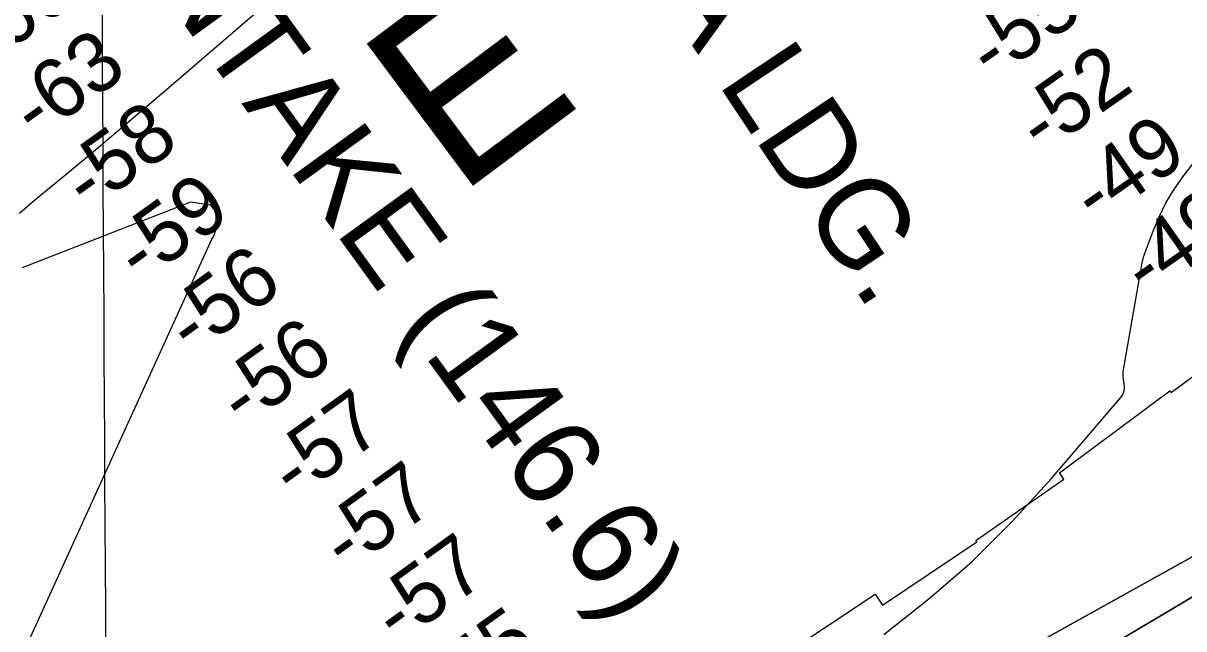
# Model space of a CAD drawing. Extents: x 3477039 to 3515015, y 546746 to 572297.
# Drawn here: x 3486406 to 3487714, y 559974 to 560657 of the extents above; entities that cross this region are included whole.
import ezdxf

# ---------------------------------------------------------------- set-up
doc = ezdxf.new("R2010")
doc.units = 0
for name, color, linetype in [('V-CHAN-NAID', 7, 'Continuous'), ('V-GRID-MAJR', 7, 'Continuous'), ('V-RIVR-IDEN', 7, 'Continuous'), ('V-RIVR-RANG', 7, 'Continuous'), ('V-RRAP-RVMT', 7, 'Continuous'), ('V-TOPO-DPTH', 7, 'Continuous'), ('V-TOPO-GNAM-IDEN', 7, 'Continuous'), ('V-TOPO-MAJR', 7, 'Continuous'), ('V-TOPO-MINR', 7, 'Continuous')]:
    doc.layers.add(name, color=color, linetype=linetype)

msp = doc.modelspace()

# ---------------------------------------------------------------- linework, layer by layer
at = {"layer": 'V-GRID-MAJR'}
msp.add_spline([(3486543.572, 552138.781), (3486509.202, 558197.813), (3486474.821, 564258.778), (3486440.44, 570319.761), (3486440.429, 570321.677)], degree=3, dxfattribs=at)
at = {"layer": 'V-RRAP-RVMT'}
for p, q in [((3487699.9960000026, 560240.4520000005), (3487768.9340000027, 560291.4810000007)), ((3487574.0600000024, 560149.7700000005), (3487698.7640000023, 560242.0920000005)), ((3487698.7640000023, 560242.0920000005), (3487699.9960000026, 560240.4520000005)), ((3487579.2350000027, 560142.7820000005), (3487574.0600000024, 560149.7700000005)), ((3487479.7510000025, 560073.7540000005), (3487579.2350000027, 560142.7820000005)), ((3487374.7420000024, 560000.7270000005), (3487480.9030000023, 560072.1070000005)), ((3487480.9030000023, 560072.1070000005), (3487479.7510000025, 560073.7540000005)), ((3487237.161000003, 559927.4090000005), (3487366.5400000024, 560013.1200000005)), ((3487366.5400000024, 560013.1200000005), (3487374.7420000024, 560000.7270000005))]:
    msp.add_line(p, q, dxfattribs=at)
at = {"layer": 'V-TOPO-DPTH'}
for points in [[(3486391.2241296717, 559143.3262592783), (3486468.497421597, 559204.6868903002), (3486510.291660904, 559237.9195274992), (3486552.056624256, 559271.1888668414), (3486593.777673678, 559304.513259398), (3486635.4694471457, 559337.8743540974), (3487105.585093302, 559711.1648906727), (3487108.3250457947, 559712.9829629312), (3487757.706327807, 560074.0808578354), (3487793.1518292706, 560094.6296386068), (3487828.4430379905, 560115.4480888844), (3487883.1947198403, 560148.1675560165), (3487890.9615841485, 560152.8806799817), (3487898.6848012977, 560157.6632338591), (3487906.3425477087, 560162.5499326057), (3487913.95664696, 560167.5060612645), (3488198.892963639, 560355.7343682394), (3488281.040737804, 560410.3228656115), (3488362.988450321, 560465.208316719), (3488444.6360703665, 560520.53919843), (3488526.0836287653, 560576.1670338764)], [(3488526.0836287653, 560576.1670338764), (3488444.6360703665, 560520.53919843), (3488362.988450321, 560465.208316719), (3488281.040737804, 560410.3228656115), (3488198.892963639, 560355.7343682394), (3487913.95664696, 560167.5060612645), (3487906.3425477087, 560162.5499326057), (3487898.6848012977, 560157.6632338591), (3487890.9615841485, 560152.8806799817), (3487883.1947198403, 560148.1675560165), (3487828.4430379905, 560115.4480888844), (3487793.1518292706, 560094.6296386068), (3487757.706327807, 560074.0808578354), (3487108.3250457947, 559712.9829629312), (3487105.585093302, 559711.1648906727), (3486635.4694471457, 559337.8743540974), (3486593.777673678, 559304.513259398), (3486552.056624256, 559271.1888668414), (3486510.291660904, 559237.9195274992), (3486468.497421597, 559204.6868903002), (3486391.2241296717, 559143.3262592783)], [(3486400.800275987, 559116.0094912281), (3486412.3829697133, 559124.6457191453), (3486518.984747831, 559204.7175114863), (3486583.95526843, 559253.2722351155), (3486649.0819567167, 559301.6155019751), (3486714.442896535, 559349.64158368), (3486779.960004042, 559397.4562086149), (3487103.811634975, 559632.5999547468), (3487121.685966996, 559645.2710212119), (3487139.744680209, 559657.6668327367), (3487158.0799652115, 559669.6497618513), (3487176.599631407, 559681.3574360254), (3487331.3576115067, 559776.7512799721), (3487920.2699846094, 560126.6661962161), (3487944.205720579, 560141.536821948), (3487968.009482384, 560156.6230969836), (3488170.9828857, 560287.1857903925), (3488262.297613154, 560346.6019265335), (3488353.190035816, 560406.650071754), (3488443.449001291, 560467.6462305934), (3488533.285661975, 560529.2743985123)], [(3488533.285661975, 560529.2743985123), (3488443.449001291, 560467.6462305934), (3488353.190035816, 560406.650071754), (3488262.297613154, 560346.6019265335), (3488170.9828857, 560287.1857903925), (3487968.009482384, 560156.6230969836), (3487944.205720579, 560141.536821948), (3487920.2699846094, 560126.6661962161), (3487331.3576115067, 559776.7512799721), (3487176.599631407, 559681.3574360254), (3487158.0799652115, 559669.6497618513), (3487139.744680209, 559657.6668327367), (3487121.685966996, 559645.2710212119), (3487103.811634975, 559632.5999547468), (3486779.960004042, 559397.4562086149), (3486714.442896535, 559349.64158368), (3486649.0819567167, 559301.6155019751), (3486583.95526843, 559253.2722351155), (3486518.984747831, 559204.7175114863), (3486412.3829697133, 559124.6457191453), (3486400.800275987, 559116.0094912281)]]:
    msp.add_lwpolyline(points, dxfattribs=at)
at = {"layer": 'V-TOPO-MAJR'}
msp.add_lwpolyline([(3487376.1862655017, 559967.834717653), (3487426.9300596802, 560007.7978726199), (3487475.6419616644, 560049.9503642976), (3487521.3060253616, 560095.386861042), (3487564.9381968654, 560143.0126944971), (3487643.255156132, 560234.7174221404), (3487645.51736598, 560238.3153916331), (3487647.034503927, 560242.0956516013), (3487647.4340340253, 560246.1493472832), (3487647.0884922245, 560250.3853334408), (3487646.34854729, 560254.7926528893), (3487645.9645044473, 560259.2093945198), (3487646.1143147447, 560263.6402694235), (3487646.6200271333, 560268.0805665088), (3487665.5339102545, 560375.6900476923), (3487666.2720638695, 560380.1122943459), (3487666.610696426, 560382.3282308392), (3487667.314743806, 560386.7496088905), (3487668.39345182, 560391.0765422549), (3487669.091522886, 560393.200440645), (3487679.6330926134, 560422.1665654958), (3487686.390465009, 560438.3606933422), (3487694.088979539, 560454.0374666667), (3487703.199207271, 560468.9382082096), (3487713.2505771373, 560483.3215952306), (3487739.1957852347, 560517.0143670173)], dxfattribs=at)
at = {"layer": 'V-TOPO-MINR'}
for points in [[(3486401.94102003, 560442.5708395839), (3486418.7349411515, 560457.0991258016), (3486452.090568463, 560484.5808948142), (3486482.4849920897, 560509.7886079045), (3486512.76958903, 560535.1267275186), (3486542.889445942, 560560.6604569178), (3486572.899476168, 560586.3245928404), (3486843.7896158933, 560819.5088824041)], [(3486391.2241296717, 559143.3262592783), (3486468.497421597, 559204.6868903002), (3486510.291660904, 559237.9195274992), (3486552.056624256, 559271.1888668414), (3486593.777673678, 559304.513259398), (3486635.4694471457, 559337.8743540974), (3487105.585093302, 559711.1648906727), (3487108.3250457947, 559712.9829629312), (3487757.706327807, 560074.0808578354), (3487793.1518292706, 560094.6296386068), (3487828.4430379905, 560115.4480888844), (3487883.1947198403, 560148.1675560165), (3487890.9615841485, 560152.8806799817), (3487898.6848012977, 560157.6632338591), (3487906.3425477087, 560162.5499326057), (3487913.95664696, 560167.5060612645), (3488198.892963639, 560355.7343682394), (3488281.040737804, 560410.3228656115), (3488362.988450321, 560465.208316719), (3488444.6360703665, 560520.53919843), (3488526.0836287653, 560576.1670338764)], [(3486400.800275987, 559116.0094912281), (3486412.3829697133, 559124.6457191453), (3486518.984747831, 559204.7175114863), (3486583.95526843, 559253.2722351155), (3486649.0819567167, 559301.6155019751), (3486714.442896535, 559349.64158368), (3486779.960004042, 559397.4562086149), (3487103.811634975, 559632.5999547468), (3487121.685966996, 559645.2710212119), (3487139.744680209, 559657.6668327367), (3487158.0799652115, 559669.6497618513), (3487176.599631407, 559681.3574360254), (3487331.3576115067, 559776.7512799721), (3487920.2699846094, 560126.6661962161), (3487944.205720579, 560141.536821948), (3487968.009482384, 560156.6230969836), (3488170.9828857, 560287.1857903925), (3488262.297613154, 560346.6019265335), (3488353.190035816, 560406.650071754), (3488443.449001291, 560467.6462305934), (3488533.285661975, 560529.2743985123)], [(3486283.457575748, 559678.4312143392), (3486618.5511452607, 560413.3535138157), (3486620.969023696, 560416.4633805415), (3486627.765354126, 560438.8328969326), (3486617.5072774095, 560451.4388382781), (3486594.6509065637, 560454.926421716), (3486404.6887916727, 560381.0563757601)]]:
    msp.add_lwpolyline(points, dxfattribs=at)

# ---------------------------------------------------------------- texts
at = {"layer": 'V-CHAN-NAID'}
msp.add_text('GRAMERCY INTAKE (146.6)', height=100.00000200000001, rotation=305.96759199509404, dxfattribs=at).set_placement((3486049.4246556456, 561396.1467468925))
at = {"layer": 'V-RIVR-IDEN'}
msp.add_text('E', height=199.99959800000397, rotation=36.77180055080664, dxfattribs=at).set_placement((3486895.4371710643, 560460.1250533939))
at = {"layer": 'V-RIVR-RANG'}
for s, rotation, p in [('-60', 35.6886111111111, (3486364.2617422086, 560607.0452238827)), ('-55', 34.95122222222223, (3487497.8629151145, 560590.5876930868)), ('-63', 35.6886111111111, (3486420.4705677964, 560524.2962711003)), ('-52', 34.95122222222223, (3487554.083098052, 560507.8772382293)), ('-58', 35.6886111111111, (3486479.0360509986, 560443.2400383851)), ('-49', 34.95122222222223, (3487615.2759790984, 560428.6433988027)), ('-59', 35.6886111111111, (3486537.815775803, 560362.337689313)), ('-49', 34.95122222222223, (3487672.3609790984, 560346.5373988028)), ('-56', 35.6886111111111, (3486595.738534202, 560280.8198056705)), ('-56', 35.6886111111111, (3486653.8755342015, 560199.4558056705)), ('-57', 35.6886111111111, (3486711.7886996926, 560117.9310317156)), ('-57', 35.6886111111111, (3486769.9256996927, 560036.5670317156)), ('-57', 35.6886111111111, (3486828.0616996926, 559955.2030317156)), ('-55', 35.6886111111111, (3486885.137084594, 559873.0765038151))]:
    msp.add_text(s, height=67.00000000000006, rotation=rotation, dxfattribs=at).set_placement(p)
at = {"layer": 'V-TOPO-GNAM-IDEN'}
msp.add_text('NORMA LDG.', height=99.999801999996, rotation=303.7553694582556, dxfattribs=at).set_placement((3486890.6761805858, 561034.312905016))

doc.saveas('drawing.dxf')
